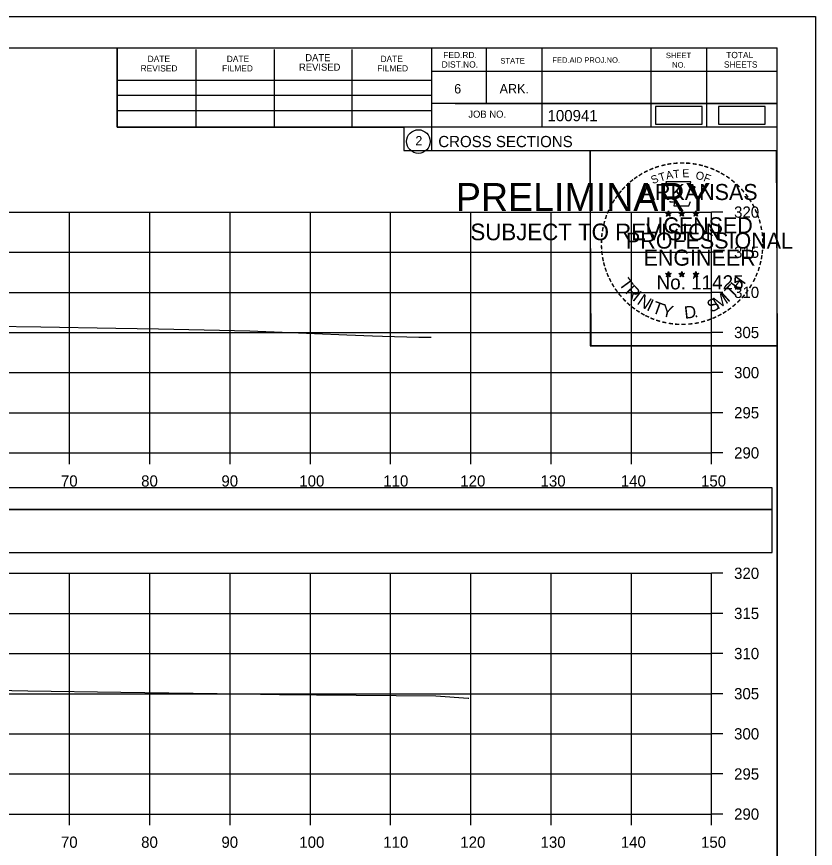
# Model space of a CAD drawing. Extents: x 1370538 to 1372872, y 376220 to 381127.
# Drawn here: x 1372772 to 1372871.6, y 379377.7 to 379481.3 of the extents above; entities that cross this region are included whole.
import ezdxf

# ---------------------------------------------------------------- set-up
doc = ezdxf.new("R2010")
doc.units = 0
for name, color, linetype in [('Default', 7, 'Continuous'), ('R_Border Notes', 7, 'Continuous'), ('R_Border PE', 7, 'Continuous'), ('R_Border Prem', 7, 'Continuous'), ('R_Dimension', 7, 'Continuous'), ('R_Grid', 7, 'Continuous'), ('R_No Plot', 7, 'Continuous'), ('R_Water', 7, 'Continuous'), ('T_Detection Zones', 7, 'Continuous'), ('T_Indications', 7, 'Continuous'), ('T_Notes', 7, 'Continuous')]:
    doc.layers.add(name, color=color, linetype=linetype)

msp = doc.modelspace()

# ---------------------------------------------------------------- linework, layer by layer
at = {"layer": 'Default'}
for points in [[(1372851.64, 379467.9), (1372857.47, 379467.9), (1372857.47, 379470.09), (1372851.64, 379470.09)], [(1372859.51, 379467.9), (1372865.34, 379467.9), (1372865.34, 379470.09), (1372859.51, 379470.09)]]:
    msp.add_lwpolyline(points, close=True, dxfattribs=at)
at = {"layer": 'R_Border Notes'}
for p, q in [((1372550.65, 379477.41), (1372866.83, 379477.41)), ((1372784.57, 379467.53), (1372784.57, 379477.41)), ((1372794.43, 379467.53), (1372794.43, 379477.21)), ((1372804.19, 379467.53), (1372804.19, 379477.21)), ((1372813.87, 379467.53), (1372813.87, 379477.21)), ((1372823.73, 379477.41), (1372823.73, 379464.61)), ((1372830.57, 379477.41), (1372830.57, 379470.47)), ((1372837.51, 379477.41), (1372837.51, 379467.53)), ((1372851.09, 379477.41), (1372851.09, 379467.53)), ((1372858.03, 379477.41), (1372858.03, 379467.53)), ((1372866.83, 379271.95), (1372866.83, 379477.41)), ((1372866.83, 379474.47), (1372823.73, 379474.47)), ((1372866.83, 379474.49), (1372866.83, 379474.49)), ((1372784.57, 379473.39), (1372823.73, 379473.39)), ((1372784.57, 379471.53), (1372823.73, 379471.53)), ((1372866.83, 379470.47), (1372823.73, 379470.47)), ((1372826.69, 379470.47), (1372866.83, 379470.47)), ((1372784.57, 379467.53), (1372784.57, 379469.59)), ((1372784.57, 379469.59), (1372823.73, 379469.59)), ((1372866.83, 379467.53), (1372784.57, 379467.53)), ((1372823.73, 379464.61), (1372866.83, 379464.61))]:
    msp.add_line(p, q, dxfattribs=at)
msp.add_circle((1372822.11, 379465.74), 1.47, dxfattribs=at)
at = {"layer": 'R_Border Prem'}
for p, q in [((1372858.65, 379426.95), (1372858.65, 379456.95)), ((1372860.05, 379456.95), (1372858.65, 379456.95)), ((1372860.05, 379451.95), (1372858.65, 379451.95)), ((1372860.05, 379446.95), (1372858.65, 379446.95)), ((1372860.05, 379441.95), (1372858.65, 379441.95)), ((1372860.05, 379436.95), (1372858.65, 379436.95)), ((1372860.05, 379431.95), (1372858.65, 379431.95)), ((1372558.65, 379426.95), (1372858.65, 379426.95)), ((1372778.65, 379425.55), (1372778.65, 379426.95)), ((1372788.65, 379425.55), (1372788.65, 379426.95)), ((1372798.65, 379425.55), (1372798.65, 379426.95)), ((1372808.65, 379425.55), (1372808.65, 379426.95)), ((1372818.65, 379425.55), (1372818.65, 379426.95)), ((1372828.65, 379425.55), (1372828.65, 379426.95)), ((1372838.65, 379425.55), (1372838.65, 379426.95)), ((1372848.65, 379425.55), (1372848.65, 379426.95)), ((1372858.65, 379425.55), (1372858.65, 379426.95)), ((1372860.05, 379426.95), (1372858.65, 379426.95)), ((1372858.65, 379381.95), (1372858.65, 379411.95)), ((1372860.05, 379411.95), (1372858.65, 379411.95)), ((1372860.05, 379406.95), (1372858.65, 379406.95)), ((1372860.05, 379401.95), (1372858.65, 379401.95)), ((1372860.05, 379396.95), (1372858.65, 379396.95)), ((1372860.05, 379391.95), (1372858.65, 379391.95)), ((1372860.05, 379386.95), (1372858.65, 379386.95)), ((1372558.65, 379381.95), (1372858.65, 379381.95)), ((1372778.65, 379380.55), (1372778.65, 379381.95)), ((1372788.65, 379380.55), (1372788.65, 379381.95)), ((1372798.65, 379380.55), (1372798.65, 379381.95)), ((1372808.65, 379380.55), (1372808.65, 379381.95)), ((1372818.65, 379380.55), (1372818.65, 379381.95)), ((1372828.65, 379380.55), (1372828.65, 379381.95)), ((1372838.65, 379380.55), (1372838.65, 379381.95)), ((1372848.65, 379380.55), (1372848.65, 379381.95)), ((1372858.65, 379380.55), (1372858.65, 379381.95)), ((1372860.05, 379381.95), (1372858.65, 379381.95))]:
    msp.add_line(p, q, dxfattribs=at)
at = {"layer": 'R_Dimension'}
for points in [[(1372768.9, 379442.75), (1372775.04, 379442.64), (1372784.42, 379442.49), (1372789.72, 379442.4), (1372801.1, 379442.16), (1372813.21, 379441.64), (1372816.4, 379441.55), (1372817.62, 379441.49), (1372822.15, 379441.37), (1372823.55, 379441.35), (1372823.72, 379441.35)], [(1372763.38, 379397.5), (1372773.43, 379397.32), (1372785.03, 379397.16), (1372800.02, 379396.94), (1372804.82, 379396.86), (1372809.42, 379396.81), (1372824.3, 379396.69), (1372828.32, 379396.39), (1372828.38, 379396.38)]]:
    msp.add_lwpolyline(points, dxfattribs=at)
at = {"layer": 'R_Grid'}
for p, q in [((1372558.65, 379456.95), (1372858.65, 379456.95)), ((1372778.65, 379426.95), (1372778.65, 379456.95)), ((1372788.65, 379426.95), (1372788.65, 379456.95)), ((1372798.65, 379426.95), (1372798.65, 379456.95)), ((1372808.65, 379426.95), (1372808.65, 379456.95)), ((1372818.65, 379426.95), (1372818.65, 379456.95)), ((1372828.65, 379426.95), (1372828.65, 379456.95)), ((1372838.65, 379426.95), (1372838.65, 379456.95)), ((1372848.65, 379426.95), (1372848.65, 379456.95)), ((1372858.65, 379426.95), (1372858.65, 379456.95)), ((1372558.65, 379451.95), (1372858.65, 379451.95)), ((1372558.65, 379446.95), (1372858.65, 379446.95)), ((1372558.65, 379441.95), (1372858.65, 379441.95)), ((1372558.65, 379436.95), (1372858.65, 379436.95)), ((1372558.65, 379431.95), (1372858.65, 379431.95)), ((1372558.65, 379426.95), (1372858.65, 379426.95)), ((1372558.65, 379411.95), (1372858.65, 379411.95)), ((1372778.65, 379381.95), (1372778.65, 379411.95)), ((1372788.65, 379381.95), (1372788.65, 379411.95)), ((1372798.65, 379381.95), (1372798.65, 379411.95)), ((1372808.65, 379381.95), (1372808.65, 379411.95)), ((1372818.65, 379381.95), (1372818.65, 379411.95)), ((1372828.65, 379381.95), (1372828.65, 379411.95)), ((1372838.65, 379381.95), (1372838.65, 379411.95)), ((1372848.65, 379381.95), (1372848.65, 379411.95)), ((1372858.65, 379381.95), (1372858.65, 379411.95)), ((1372558.65, 379406.95), (1372858.65, 379406.95)), ((1372558.65, 379401.95), (1372858.65, 379401.95)), ((1372558.65, 379396.95), (1372858.65, 379396.95)), ((1372558.65, 379391.95), (1372858.65, 379391.95)), ((1372558.65, 379386.95), (1372858.65, 379386.95)), ((1372558.65, 379381.95), (1372858.65, 379381.95))]:
    msp.add_line(p, q, dxfattribs=at)
at = {"layer": 'R_No Plot'}
for p, q in [((1372538.25, 379481.3), (1372871.58, 379481.3)), ((1372842.86, 379442.15), (1372842.86, 379442.15))]:
    msp.add_line(p, q, dxfattribs=at)
for points in [[(1372538.24, 379481.3), (1372871.58, 379481.3), (1372871.58, 379267.96), (1372538.24, 379267.96)], [(1372784.57, 379477.41), (1372784.57, 379467.53), (1372820.3, 379467.53), (1372820.3, 379464.61), (1372843.5, 379464.61), (1372843.5, 379440.27), (1372866.83, 379440.27), (1372866.83, 379271.95), (1372550.65, 379271.95), (1372550.65, 379477.41)], [(1372843.5, 379464.61), (1372866.71, 379464.61), (1372866.83, 379440.27), (1372843.62, 379440.27)]]:
    msp.add_lwpolyline(points, close=True, dxfattribs=at)
at = {"layer": 'R_Water'}
msp.add_lwpolyline([(1372551.05, 379414.56), (1372866.18, 379414.56), (1372866.18, 379419.88), (1372551.05, 379419.88)], close=True, dxfattribs=at)
at = {"layer": 'T_Detection Zones'}
msp.add_lwpolyline([(1372551.05, 379419.88), (1372866.18, 379419.88), (1372866.18, 379422.59), (1372551.05, 379422.59)], close=True, dxfattribs=at)
at = {"layer": 'T_Indications'}
for p, q in [((1372852.91, 379456.86), (1372853.26, 379456.75)), ((1372852.91, 379456.86), (1372853.16, 379456.82)), ((1372852.91, 379456.86), (1372853.15, 379456.74)), ((1372853.04, 379456.45), (1372853.26, 379456.75)), ((1372853.04, 379456.45), (1372853.17, 379456.7)), ((1372853.04, 379456.45), (1372853.26, 379456.67)), ((1372853.26, 379457.12), (1372853.22, 379456.86)), ((1372853.26, 379456.75), (1372853.26, 379457.12)), ((1372853.26, 379457.12), (1372853.31, 379456.87)), ((1372853.61, 379456.86), (1372853.26, 379456.75)), ((1372853.47, 379456.45), (1372853.26, 379456.75)), ((1372853.47, 379456.45), (1372853.26, 379456.67)), ((1372853.61, 379456.86), (1372853.32, 379456.81)), ((1372853.47, 379456.45), (1372853.34, 379456.75)), ((1372853.61, 379456.86), (1372853.4, 379456.76)), ((1372854.58, 379456.86), (1372854.93, 379456.75)), ((1372854.58, 379456.86), (1372854.83, 379456.82)), ((1372854.58, 379456.86), (1372854.82, 379456.74)), ((1372854.71, 379456.45), (1372854.93, 379456.75)), ((1372854.71, 379456.45), (1372854.84, 379456.7)), ((1372854.71, 379456.45), (1372854.93, 379456.67)), ((1372854.93, 379457.12), (1372854.89, 379456.86)), ((1372854.93, 379456.75), (1372854.93, 379457.12)), ((1372854.93, 379457.12), (1372854.98, 379456.87)), ((1372855.28, 379456.86), (1372854.93, 379456.75)), ((1372855.14, 379456.45), (1372854.93, 379456.75)), ((1372855.14, 379456.45), (1372854.93, 379456.67)), ((1372855.28, 379456.86), (1372854.99, 379456.81)), ((1372855.14, 379456.45), (1372855.01, 379456.75)), ((1372855.28, 379456.86), (1372855.07, 379456.76)), ((1372856.35, 379456.85), (1372856.69, 379456.74)), ((1372856.35, 379456.85), (1372856.6, 379456.81)), ((1372856.35, 379456.85), (1372856.58, 379456.73)), ((1372856.48, 379456.44), (1372856.69, 379456.74)), ((1372856.48, 379456.44), (1372856.6, 379456.69)), ((1372856.48, 379456.44), (1372856.69, 379456.66)), ((1372856.69, 379457.1), (1372856.65, 379456.85)), ((1372856.69, 379456.74), (1372856.69, 379457.1)), ((1372856.69, 379457.1), (1372856.74, 379456.85)), ((1372857.04, 379456.85), (1372856.69, 379456.74)), ((1372856.91, 379456.44), (1372856.69, 379456.74)), ((1372856.91, 379456.44), (1372856.69, 379456.66)), ((1372857.04, 379456.85), (1372856.76, 379456.8)), ((1372856.91, 379456.44), (1372856.77, 379456.73)), ((1372857.04, 379456.85), (1372856.84, 379456.75)), ((1372852.91, 379449.29), (1372853.26, 379449.18)), ((1372852.91, 379449.29), (1372853.16, 379449.24)), ((1372852.91, 379449.29), (1372853.14, 379449.17)), ((1372853.04, 379448.88), (1372853.26, 379449.18)), ((1372853.04, 379448.88), (1372853.17, 379449.13)), ((1372853.04, 379448.88), (1372853.25, 379449.1)), ((1372853.26, 379449.54), (1372853.22, 379449.29)), ((1372853.47, 379448.88), (1372853.25, 379449.1)), ((1372853.26, 379449.18), (1372853.26, 379449.54)), ((1372853.26, 379449.54), (1372853.31, 379449.29)), ((1372853.6, 379449.29), (1372853.26, 379449.18)), ((1372853.47, 379448.88), (1372853.26, 379449.18)), ((1372853.6, 379449.29), (1372853.32, 379449.24)), ((1372853.47, 379448.88), (1372853.33, 379449.17)), ((1372853.6, 379449.29), (1372853.4, 379449.19)), ((1372854.58, 379449.29), (1372854.93, 379449.18)), ((1372854.58, 379449.29), (1372854.83, 379449.24)), ((1372854.58, 379449.29), (1372854.81, 379449.17)), ((1372854.71, 379448.88), (1372854.93, 379449.18)), ((1372854.71, 379448.88), (1372854.84, 379449.13)), ((1372854.71, 379448.88), (1372854.92, 379449.1)), ((1372854.93, 379449.54), (1372854.88, 379449.29)), ((1372855.14, 379448.88), (1372854.92, 379449.1)), ((1372854.93, 379449.18), (1372854.93, 379449.54)), ((1372854.93, 379449.54), (1372854.97, 379449.29)), ((1372855.27, 379449.29), (1372854.93, 379449.18)), ((1372855.14, 379448.88), (1372854.93, 379449.18)), ((1372855.27, 379449.29), (1372854.99, 379449.24)), ((1372855.14, 379448.88), (1372855, 379449.17)), ((1372855.27, 379449.29), (1372855.07, 379449.19)), ((1372856.34, 379449.28), (1372856.69, 379449.17)), ((1372856.34, 379449.28), (1372856.6, 379449.23)), ((1372856.34, 379449.28), (1372856.58, 379449.16)), ((1372856.48, 379448.87), (1372856.69, 379449.17)), ((1372856.48, 379448.87), (1372856.6, 379449.12)), ((1372856.48, 379448.87), (1372856.69, 379449.09)), ((1372856.69, 379449.53), (1372856.65, 379449.28)), ((1372856.69, 379449.17), (1372856.69, 379449.53)), ((1372856.69, 379449.53), (1372856.74, 379449.28)), ((1372857.04, 379449.28), (1372856.69, 379449.17)), ((1372856.91, 379448.87), (1372856.69, 379449.17)), ((1372856.91, 379448.87), (1372856.69, 379449.09)), ((1372857.04, 379449.28), (1372856.75, 379449.23)), ((1372856.91, 379448.87), (1372856.77, 379449.16)), ((1372857.04, 379449.28), (1372856.84, 379449.18))]:
    msp.add_line(p, q, dxfattribs=at)
for points in [[(1372852.95, 379460.74), (1372853.22, 379459.91)], [(1372856.46, 379459.82), (1372856.61, 379460.1), (1372855.92, 379460.08), (1372856.07, 379460.74), (1372852.95, 379460.74)], [(1372853.44, 379458.32), (1372853.44, 379458.23), (1372854.01, 379458.21), (1372853.95, 379457.74), (1372855.82, 379457.74), (1372856.02, 379458.27)], [(1372853.26, 379457.12), (1372853.47, 379456.45), (1372852.91, 379456.86), (1372853.61, 379456.86), (1372853.04, 379456.45), (1372853.26, 379457.12)], [(1372854.93, 379457.12), (1372855.14, 379456.45), (1372854.58, 379456.86), (1372855.28, 379456.86), (1372854.71, 379456.45), (1372854.93, 379457.12)], [(1372856.69, 379457.1), (1372856.91, 379456.44), (1372856.35, 379456.85), (1372857.04, 379456.85), (1372856.48, 379456.44), (1372856.69, 379457.1)], [(1372853.26, 379449.54), (1372853.47, 379448.88), (1372852.91, 379449.29), (1372853.6, 379449.29), (1372853.04, 379448.88), (1372853.26, 379449.54)], [(1372854.93, 379449.54), (1372855.14, 379448.88), (1372854.58, 379449.29), (1372855.27, 379449.29), (1372854.71, 379448.88), (1372854.93, 379449.54)], [(1372856.69, 379449.53), (1372856.91, 379448.87), (1372856.34, 379449.28), (1372857.04, 379449.28), (1372856.48, 379448.87), (1372856.69, 379449.53)]]:
    msp.add_lwpolyline(points, dxfattribs=at)
for centre, radius in [((1372853.26, 379456.75), 0.172), ((1372853.26, 379456.75), 0.145), ((1372853.26, 379456.75), 0.116), ((1372853.26, 379456.75), 0.0991), ((1372853.26, 379456.75), 0.0747), ((1372853.26, 379456.75), 0.0495), ((1372853.26, 379456.75), 0.0296), ((1372854.93, 379456.75), 0.172), ((1372854.93, 379456.75), 0.145), ((1372854.93, 379456.75), 0.116), ((1372854.93, 379456.75), 0.0991), ((1372854.93, 379456.75), 0.0747), ((1372854.93, 379456.75), 0.0495), ((1372854.93, 379456.75), 0.0296), ((1372856.69, 379456.74), 0.172), ((1372856.69, 379456.74), 0.145), ((1372856.69, 379456.74), 0.116), ((1372856.69, 379456.74), 0.0991), ((1372856.69, 379456.74), 0.0747), ((1372856.69, 379456.74), 0.0495), ((1372856.69, 379456.74), 0.0296), ((1372853.26, 379449.18), 0.172), ((1372853.26, 379449.18), 0.145), ((1372853.26, 379449.18), 0.116), ((1372853.26, 379449.18), 0.0991), ((1372853.26, 379449.18), 0.0747), ((1372853.26, 379449.18), 0.0495), ((1372853.26, 379449.18), 0.0296), ((1372854.92, 379449.18), 0.172), ((1372854.92, 379449.18), 0.145), ((1372854.92, 379449.18), 0.116), ((1372854.92, 379449.18), 0.0991), ((1372854.92, 379449.18), 0.0747), ((1372854.92, 379449.18), 0.0495), ((1372854.92, 379449.18), 0.0296), ((1372856.69, 379449.17), 0.172), ((1372856.69, 379449.17), 0.145), ((1372856.69, 379449.17), 0.116), ((1372856.69, 379449.17), 0.0991), ((1372856.69, 379449.17), 0.0747), ((1372856.69, 379449.17), 0.0495), ((1372856.69, 379449.17), 0.0296)]:
    msp.add_circle(centre, radius, dxfattribs=at)

# ---------------------------------------------------------------- texts
at = {"layer": 'R_Border Notes'}
for s, height, p in [('DATE', 0.782, (1372788.37, 379475.65)), ('DATE', 0.782, (1372798.23, 379475.65)), ('DATE', 0.879, (1372808.01, 379475.75)), ('DATE', 0.782, (1372817.39, 379475.65)), ('FED.RD.', 0.782, (1372825.21, 379476.13)), ('STATE', 0.684, (1372832.33, 379475.45)), ('FED.AID PROJ.NO.', 0.684, (1372838.79, 379475.55)), ('SHEET', 0.684, (1372852.95, 379476.13)), ('TOTAL', 0.782, (1372860.47, 379476.13)), ('REVISED', 0.782, (1372787.49, 379474.47)), ('FILMED', 0.782, (1372797.65, 379474.47)), ('REVISED', 0.879, (1372807.23, 379474.57)), ('FILMED', 0.782, (1372816.99, 379474.47)), ('DIST.NO.', 0.782, (1372825.01, 379474.95)), ('NO.', 0.684, (1372853.73, 379474.95)), ('SHEETS', 0.782, (1372860.19, 379474.95)), ('6', 1.17, (1372826.57, 379471.73)), ('ARK.', 1.172, (1372832.23, 379471.73)), ('100941', 1.4, (1372838.2, 379468.27)), ('JOB NO.', 0.879, (1372828.33, 379468.71)), ('2', 1.17, (1372821.73, 379465.26)), ('CROSS SECTIONS', 1.4, (1372824.59, 379465.04))]:
    msp.add_text(s, height=height, rotation=360, dxfattribs=at).set_placement(p)
at = {"layer": 'R_Border PE'}
for s, p in [('320', (1372861.45, 379456.25)), ('315', (1372861.45, 379451.25)), ('310', (1372861.45, 379446.25)), ('305', (1372861.45, 379441.25)), ('300', (1372861.45, 379436.25)), ('295', (1372861.45, 379431.25)), ('290', (1372861.45, 379426.25)), ('70', (1372777.56, 379422.75)), ('80', (1372787.56, 379422.75)), ('90', (1372797.56, 379422.75)), ('100', (1372807.27, 379422.75)), ('110', (1372817.73, 379422.75)), ('120', (1372827.33, 379422.75)), ('130', (1372837.33, 379422.75)), ('140', (1372847.33, 379422.75)), ('150', (1372857.33, 379422.75)), ('320', (1372861.45, 379411.25)), ('315', (1372861.45, 379406.25)), ('310', (1372861.45, 379401.25)), ('305', (1372861.45, 379396.25)), ('300', (1372861.45, 379391.25)), ('295', (1372861.45, 379386.25)), ('290', (1372861.45, 379381.25)), ('70', (1372777.56, 379377.75)), ('80', (1372787.56, 379377.75)), ('90', (1372797.56, 379377.75)), ('100', (1372807.27, 379377.75)), ('110', (1372817.73, 379377.75)), ('120', (1372827.33, 379377.75)), ('130', (1372837.33, 379377.75)), ('140', (1372847.33, 379377.75)), ('150', (1372857.33, 379377.75))]:
    msp.add_text(s, height=1.4, dxfattribs=at).set_placement(p)
at = {"layer": 'T_Indications'}
for s, height, rotation, p in [('-', 1.6, 24.3072, (1372851.07, 379461.6)), ('-', 1.6, 19.1761, (1372851.7, 379461.87)), ('-', 1.6, 13.6301, (1372852.45, 379462.11)), ('-', 1.6, 10.2193, (1372853.13, 379462.27)), ('-', 1.6, 5.8968, (1372853.86, 379462.38)), ('-', 1.6, 0.1862, (1372854.63, 379462.45)), ('-', 1.6, 357.743, (1372855.35, 379462.44)), ('-', 1.6, 352.1617, (1372856.1, 379462.38)), ('-', 1.6, 347.2049, (1372856.82, 379462.27)), ('-', 1.6, 342.3362, (1372857.45, 379462.11)), ('-', 1.6, 337.8551, (1372858.19, 379461.89)), ('-', 1.6, 36.2317, (1372849.26, 379460.52)), ('-', 1.6, 34.0636, (1372849.84, 379460.91)), ('-', 1.6, 28.7918, (1372850.43, 379461.28)), ('S', 1, 21.594, (1372851.31, 379460.42)), ('T', 1, 16.4036, (1372852.22, 379460.75)), ('A', 1, 11.2132, (1372853.05, 379461)), ('T', 1, 6.0228, (1372853.9, 379461.17)), ('E', 1, 0.8323, (1372855, 379461.28)), ('O', 1, 350.4515, (1372856.61, 379461.07)), ('F', 1, 340.0707, (1372857.56, 379460.84)), ('-', 1.6, 334.1211, (1372858.82, 379461.62)), ('-', 1.6, 329.6409, (1372859.4, 379461.34)), ('-', 1.6, 325.8627, (1372860.04, 379460.98)), ('-', 1.6, 42.9622, (1372848.35, 379459.72)), ('-', 1.6, 38.9507, (1372848.78, 379460.14)), ('ARKANSAS', 2, 360, (1372849.81, 379458.45)), ('-', 1.6, 320.5297, (1372860.65, 379460.55)), ('-', 1.6, 315.5786, (1372861.25, 379460.06)), ('-', 1.6, 50.6142, (1372847.5, 379458.76)), ('-', 1.6, 48.423, (1372847.9, 379459.24)), ('-', 1.6, 309.8797, (1372861.82, 379459.51)), ('-', 1.6, 58.0706, (1372846.76, 379457.66)), ('-', 1.6, 54.2325, (1372847.09, 379458.19)), ('-', 1.6, 306.6522, (1372862.34, 379458.91)), ('-', 1.4, 303.6753, (1372862.83, 379458.34)), ('-', 1.6, 67.7743, (1372846.19, 379456.44)), ('-', 1.6, 62.8713, (1372846.45, 379457.05)), ('-', 1.6, 299.6684, (1372863.15, 379457.74)), ('-', 1.6, 294.6628, (1372863.47, 379457.12)), ('-', 1.6, 72.3945, (1372845.97, 379455.81)), ('LICENSED', 2, 360, (1372850.4, 379454.3)), ('DWB', 0.01, 360, (1372853.25, 379456.75)), ('DWB', 0.01, 360, (1372854.92, 379456.75)), ('DWB', 0.01, 360, (1372856.68, 379456.74)), ('-', 1.6, 290.5728, (1372863.73, 379456.55)), ('-', 1.6, 75.461, (1372845.77, 379455.09)), ('-', 1.6, 285.1233, (1372863.96, 379455.97)), ('-', 1.6, 280.5493, (1372864.16, 379455.22)), ('-', 1.6, 85.1863, (1372845.56, 379453.69)), ('-', 1.6, 81.2013, (1372845.64, 379454.38)), ('PROFESSIONAL', 2, 360, (1372847.98, 379452.4)), ('-', 1.6, 276.5962, (1372864.32, 379454.46)), ('-', 1.6, 89.0622, (1372845.54, 379452.99)), ('-', 1.6, 274.3301, (1372864.38, 379453.73)), ('-', 1.6, 94.1959, (1372845.57, 379452.26)), ('-', 1.6, 98.9479, (1372845.65, 379451.6)), ('ENGINEER', 2, 360, (1372850.17, 379450.27)), ('-', 1.6, 263.5172, (1372864.4, 379452.44)), ('-', 1.6, 269.9407, (1372864.42, 379453.1)), ('-', 1.6, 101.7149, (1372845.78, 379450.86)), ('-', 1.6, 260.9953, (1372864.33, 379451.78)), ('-', 1.6, 105.4578, (1372845.94, 379450.27)), ('-', 1.6, 109.0874, (1372846.16, 379449.64)), ('-', 1.6, 252.8681, (1372864.04, 379450.38)), ('-', 1.6, 255.7626, (1372864.22, 379451.1)), ('-', 1.6, 114.0643, (1372846.41, 379449.04)), ('No. 11425', 1.757, 360, (1372851.79, 379447.32)), ('DWB', 0.01, 360, (1372853.24, 379449.17)), ('DWB', 0.01, 360, (1372854.91, 379449.17)), ('DWB', 0.01, 360, (1372856.68, 379449.16)), ('H', 1.54, 54.6088, (1372862.14, 379447.05)), ('-', 1.6, 247.8887, (1372863.81, 379449.71)), ('-', 1.6, 115.7289, (1372846.72, 379448.42)), ('-', 1.6, 120.4471, (1372847.07, 379447.84)), ('T', 1.54, 306.0406, (1372847.02, 379448.02)), ('R', 1.54, 314.005, (1372847.78, 379446.97)), ('T', 1.54, 46.6444, (1372861.25, 379446.11)), ('-', 1.6, 239.0712, (1372863.16, 379448.33)), ('-', 1.6, 244.6197, (1372863.55, 379449.08)), ('-', 1.6, 125.8934, (1372847.48, 379447.28)), ('I', 1.54, 321.9694, (1372848.68, 379446.04)), ('M', 1.54, 32.6563, (1372859.4, 379444.78)), ('I', 1.54, 42.1136, (1372860.68, 379445.63)), ('-', 1.6, 233.8452, (1372862.76, 379447.68)), ('-', 1.6, 130.7181, (1372847.94, 379446.73)), ('-', 1.6, 134.2238, (1372848.46, 379446.18)), ('N', 1.54, 326.5002, (1372849.25, 379445.57)), ('I', 1.54, 335.3603, (1372850.45, 379444.78)), ('T', 1.54, 339.8912, (1372851.12, 379444.45)), ('S', 1.54, 26.9312, (1372858.56, 379444.38)), ('-', 1.6, 225.7653, (1372861.85, 379446.55)), ('-', 1.6, 231.2538, (1372862.33, 379447.11)), ('-', 1.6, 138.9338, (1372848.98, 379445.72)), ('-', 1.6, 144.6463, (1372849.54, 379445.31)), ('-', 1.6, 148.0898, (1372850.1, 379444.94)), ('Y', 1.54, 347.8556, (1372852.33, 379444.01)), ('D', 1.54, 6.3969, (1372855.32, 379443.65)), ('-', 1.6, 215.7363, (1372860.78, 379445.57)), ('-', 1.6, 221.0851, (1372861.32, 379446.04)), ('-', 1.6, 151.5704, (1372850.68, 379444.61)), ('-', 1.6, 154.6002, (1372851.2, 379444.37)), ('-', 1.6, 158.5612, (1372851.82, 379444.11)), ('.', 1.54, 13.7642, (1372856.51, 379443.78)), ('-', 1.6, 204.2516, (1372859.06, 379444.51)), ('-', 1.6, 207.3568, (1372859.68, 379444.83)), ('-', 1.6, 212.2491, (1372860.24, 379445.18)), ('-', 1.6, 162.7983, (1372852.51, 379443.9)), ('-', 1.6, 167.5555, (1372853.23, 379443.74)), ('-', 1.6, 173.1155, (1372854, 379443.63)), ('-', 1.6, 176.5183, (1372854.75, 379443.57)), ('-', 1.6, 181.5918, (1372855.49, 379443.59)), ('-', 1.6, 185.8167, (1372856.3, 379443.67)), ('-', 1.6, 191.2858, (1372857.03, 379443.8)), ('-', 1.6, 195.4743, (1372857.76, 379444)), ('-', 1.6, 200.7184, (1372858.44, 379444.24))]:
    msp.add_text(s, height=height, rotation=rotation, dxfattribs=at).set_placement(p)
at = {"layer": 'T_Notes'}
for s, height, p in [('PRELIMINARY', 3.5, (1372826.78, 379457.07)), ('DWB', 0.01, (1372827.52, 379458.92)), ('SUBJECT TO REVISION', 2.0751, (1372828.59, 379453.44))]:
    msp.add_text(s, height=height, rotation=360, dxfattribs=at).set_placement(p)

doc.saveas('drawing.dxf')
